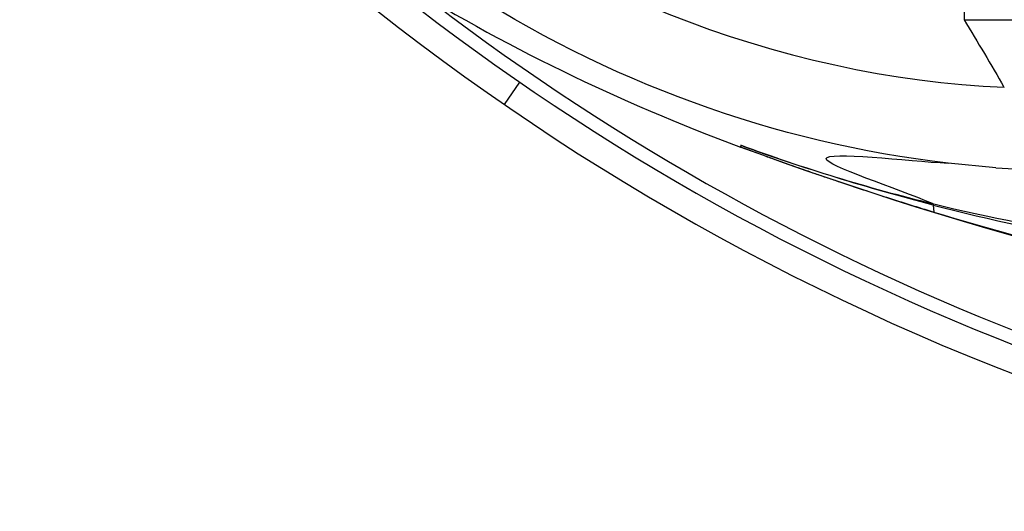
# Paper-space layout 'Sheet' of a CAD drawing. Header units: inches. Extents: x 0.2 to 10.8, y 0.2 to 8.3.
# Tile 432 of 545: x 9.3355 to 9.4806, y 4.1246 to 4.197. Entities that reach past the tile are written whole.
import ezdxf

# ---------------------------------------------------------------- set-up
doc = ezdxf.new("R2010")
doc.units = ezdxf.units.IN
doc.header["$MEASUREMENT"] = 0
doc.layers.get('0').update_dxf_attribs({"lineweight": 5})

psp = doc.layouts.new('Sheet')

# ---------------------------------------------------------------- linework, layer by layer
at = {"color": 0, "linetype": 'ByBlock', "lineweight": -3}
for p, q in [((9.474708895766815, 4.198121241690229), (9.474708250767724, 4.19696052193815)), ((9.474708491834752, 4.19696052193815), (9.752124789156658, 4.19696052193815)), ((9.409141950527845, 4.18777979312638), (9.406872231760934, 4.184486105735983)), ((9.44173791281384, 4.178214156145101), (9.449826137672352, 4.175309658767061)), ((9.44175582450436, 4.178460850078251), (9.441738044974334, 4.178214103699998)), ((9.47939134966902, 4.175164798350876), (9.472347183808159, 4.175836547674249)), ((9.479391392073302, 4.175165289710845), (9.484060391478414, 4.174904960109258)), ((9.470147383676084, 4.16966303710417), (9.470226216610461, 4.168634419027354))]:
    psp.add_line(p, q, dxfattribs=at)
for centre, radius, start, end in [((9.613416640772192, 4.48421165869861), 0.3640000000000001, 220.2153819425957, 261.1388925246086), ((9.613416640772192, 4.48421165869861), 0.3600000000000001, 229.6563354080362, 265.5201354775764), ((9.539080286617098, 4.442881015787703), 0.2819995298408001, 238.1934224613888, 249.8106756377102), ((9.613416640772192, 4.48421165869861), 0.3580174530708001, 232.7117861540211, 265.5037794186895), ((9.635040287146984, 4.703794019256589), 0.5600000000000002, 249.8089949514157, 260.9646682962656), ((9.534842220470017, 4.433868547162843), 0.2718421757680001, 249.9759595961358, 256.2049691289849), ((9.633868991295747, 4.700771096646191), 0.5567571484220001, 250.2195647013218, 250.414182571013), ((9.52795585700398, 4.405931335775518), 0.2430688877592, 256.2111135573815, 262.3330352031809), ((9.55119356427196, 4.484275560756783), 0.3248838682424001, 255.5543191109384, 260.1674313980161)]:
    psp.add_arc(centre, radius, start, end, dxfattribs=at)
for points in [[(9.387739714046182, 4.22381617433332), (9.412985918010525, 4.202096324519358), (9.447350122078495, 4.188389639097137), (9.480625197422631, 4.187014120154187)], [(9.472347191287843, 4.175836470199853), (9.446957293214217, 4.178733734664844), (9.421625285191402, 4.187964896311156), (9.400305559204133, 4.202054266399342)], [(9.470147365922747, 4.169662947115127), (9.460555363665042, 4.172144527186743), (9.451059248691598, 4.175053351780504), (9.441755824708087, 4.178460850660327)], [(9.470226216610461, 4.168634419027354), (9.47849664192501, 4.166120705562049), (9.486840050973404, 4.163826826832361), (9.49525478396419, 4.161849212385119)]]:
    psp.add_open_spline(points, degree=3, dxfattribs=at)
for points, knots in [([(9.474708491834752, 4.19696052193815), (9.47568530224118, 4.195294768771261), (9.477685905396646, 4.19201089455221), (9.479636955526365, 4.188695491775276), (9.480551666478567, 4.187013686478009)], [0, 0, 0, 0, 0.5021547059, 1, 1, 1, 1]), ([(9.47002153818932, 4.169867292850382), (9.464824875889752, 4.172129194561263), (9.443162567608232, 4.178966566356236), (9.466357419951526, 4.176157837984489), (9.472347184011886, 4.175836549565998)], [0, 0, 0, 0, 0.4858223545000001, 1, 1, 1, 1]), ([(9.44723376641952, 4.176227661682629), (9.447665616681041, 4.176074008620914), (9.448529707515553, 4.175767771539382), (9.44939456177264, 4.175463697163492), (9.449827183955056, 4.175312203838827)], [0, 0, 0, 0, 0.4999950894, 1, 1, 1, 1]), ([(9.449827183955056, 4.175312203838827), (9.450310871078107, 4.175142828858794), (9.451278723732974, 4.174805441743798), (9.452247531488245, 4.174470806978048), (9.452732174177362, 4.174304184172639)], [0, 0, 0, 0, 0.499999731, 1, 1, 1, 1]), ([(9.452732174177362, 4.174304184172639), (9.453333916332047, 4.174097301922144), (9.454538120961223, 4.173685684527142), (9.455743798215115, 4.173278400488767), (9.456346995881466, 4.173075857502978)], [0, 0, 0, 0, 0.5000070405, 1, 1, 1, 1]), ([(9.456346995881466, 4.173075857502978), (9.458649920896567, 4.172302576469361), (9.46326567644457, 4.170788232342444), (9.467902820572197, 4.169340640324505), (9.470226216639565, 4.168634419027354)], [0, 0, 0, 0, 0.5000955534, 1, 1, 1, 1]), ([(9.470021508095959, 4.169867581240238), (9.470056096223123, 4.169856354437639), (9.470124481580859, 4.169791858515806), (9.470113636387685, 4.169694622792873), (9.470147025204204, 4.169663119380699)], [0, 0, 0, 0, 0.4420164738, 1, 1, 1, 1]), ([(9.470226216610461, 4.168634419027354), (9.470214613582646, 4.168627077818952), (9.470192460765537, 4.168615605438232), (9.470166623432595, 4.168614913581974), (9.47015634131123, 4.168618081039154)], [0, 0, 0, 0, 0.5606678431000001, 1, 1, 1, 1])]:
    psp.add_open_spline(points, degree=3, knots=knots, dxfattribs=at)

doc.saveas('drawing.dxf')
